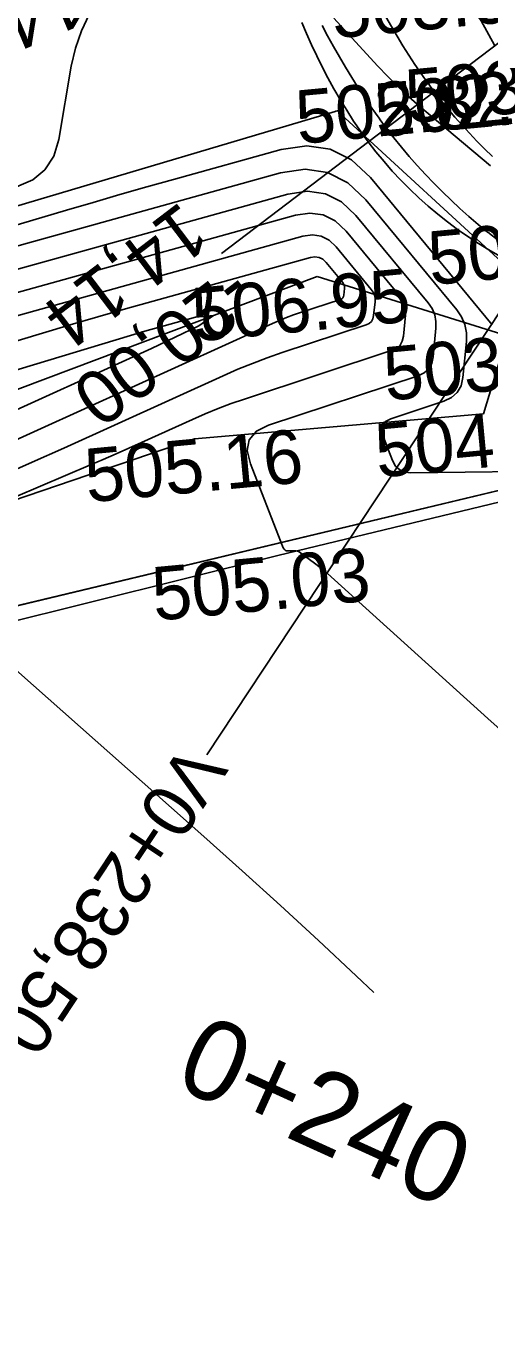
# Model space of a CAD drawing. Extents: x -636600 to -628587, y -1090963 to -1085869.
# Drawn here: x -629615.86 to -629598.5, y -1086782.87 to -1086734.03 of the extents above; entities that cross this region are included whole.
import ezdxf

# ---------------------------------------------------------------- set-up
doc = ezdxf.new("R2010")
doc.units = 0
for name, color, linetype in [('21', 7, 'Continuous'), ('42', 7, 'Continuous'), ('60', 7, 'Continuous'), ('Ex_Major Contours', 7, 'Continuous'), ('Ex_Minor Contours', 7, 'Continuous'), ('HEKTOMETRY20', 7, 'Continuous'), ('HL_BODY', 7, 'Continuous'), ('koty_vše', 7, 'Continuous'), ('PARCELY_NÁVRH_SILNICE_ŽELEZNICE', 7, 'Continuous'), ('POLOMERY', 7, 'Continuous'), ('situace_osa', 7, 'Continuous'), ('situace_těleso', 7, 'Continuous'), ('situace_vozovka', 7, 'Continuous'), ('VRCHOLY', 7, 'Continuous')]:
    doc.layers.add(name, color=color, linetype=linetype)

msp = doc.modelspace()

# ---------------------------------------------------------------- linework, layer by layer
at = {"layer": '21'}
msp.add_line((-629637.797, -1086760.862), (-629581.291, -1086747.343), dxfattribs=at)
at = {"layer": '42'}
for p in [(-629588.405, -1086749.466), (-629627.855, -1086759.127)]:
    msp.add_line(p, (-629606.437, -1086753.817), dxfattribs=at)
at = {"layer": '60'}
for p, q in [((-629604.964, -1086743.384), (-629633.546, -1086754.136)), ((-629597.856, -1086745.6), (-629604.964, -1086743.384)), ((-629598.737, -1086748.525), (-629597.856, -1086745.6)), ((-629598.737, -1086748.525), (-629609.548, -1086749.448)), ((-629609.548, -1086749.448), (-629628.471, -1086755.881))]:
    msp.add_line(p, q, dxfattribs=at)
at = {"layer": 'Ex_Major Contours'}
msp.add_lwpolyline([(-629627.192, -1086746.17), (-629606.059, -1086740.305), (-629605.324, -1086740.196), (-629604.654, -1086740.293), (-629604.049, -1086740.596), (-629603.509, -1086741.107), (-629600.807, -1086744.373), (-629600.66, -1086744.588), (-629600.563, -1086744.817), (-629600.515, -1086745.062), (-629600.516, -1086745.322), (-629600.621, -1086746.392), (-629600.676, -1086746.636), (-629600.788, -1086746.835), (-629600.957, -1086746.988), (-629601.184, -1086747.095), (-629606.779, -1086748.941), (-629607.236, -1086749.168), (-629607.502, -1086749.486), (-629607.577, -1086749.893), (-629607.46, -1086750.39), (-629606.229, -1086753.526), (-629606.201, -1086753.577), (-629606.164, -1086753.613), (-629606.116, -1086753.634), (-629606.059, -1086753.64), (-629605.81, -1086753.637), (-629605.75, -1086753.641), (-629605.692, -1086753.654), (-629605.638, -1086753.677), (-629605.586, -1086753.71), (-629605.013, -1086754.137), (-629604.902, -1086754.221), (-629604.793, -1086754.309), (-629604.686, -1086754.399), (-629604.581, -1086754.491), (-629598.569, -1086759.912), (-629597.531, -1086760.845)], dxfattribs=at)
at = {"layer": 'Ex_Minor Contours'}
for points in [[(-629598.323, -1086734.741), (-629599.53, -1086732.516)], [(-629629.138, -1086743.76), (-629629.131, -1086743.759), (-629627.086, -1086743.261), (-629616.209, -1086740.035), (-629615.609, -1086739.776), (-629615.148, -1086739.394), (-629614.823, -1086738.891), (-629614.636, -1086738.265), (-629614.163, -1086735.518), (-629614.009, -1086734.846), (-629613.785, -1086734.203), (-629613.489, -1086733.59)], [(-629604.336, -1086733.731), (-629602.702, -1086735.506), (-629602.323, -1086735.905), (-629601.932, -1086736.292), (-629601.528, -1086736.666), (-629601.113, -1086737.027), (-629598.471, -1086739.252)], [(-629627.483, -1086744.092), (-629604.287, -1086737.213), (-629604.267, -1086737.207), (-629604.247, -1086737.201), (-629604.206, -1086737.19), (-629604.196, -1086737.188), (-629604.188, -1086737.19), (-629604.18, -1086737.194), (-629604.172, -1086737.2), (-629604.12, -1086737.263), (-629604.109, -1086737.276), (-629604.098, -1086737.289), (-629604.086, -1086737.301), (-629604.074, -1086737.313), (-629597.749, -1086743.12)], [(-629598.415, -1086745.194), (-629602.968, -1086739.691), (-629603.676, -1086739.022), (-629604.469, -1086738.624), (-629605.347, -1086738.497), (-629606.31, -1086738.641), (-629610.333, -1086739.757), (-629611.338, -1086740.039), (-629612.342, -1086740.324), (-629613.345, -1086740.615), (-629614.346, -1086740.909), (-629628.465, -1086745.096)], [(-629617.244, -1086742.542), (-629606.339, -1086739.516), (-629605.416, -1086739.378), (-629604.574, -1086739.5), (-629603.814, -1086739.882), (-629603.136, -1086740.523), (-629599.74, -1086744.627), (-629599.556, -1086744.896), (-629599.434, -1086745.185), (-629599.374, -1086745.493), (-629599.376, -1086745.819), (-629599.508, -1086747.163), (-629599.576, -1086747.47), (-629599.717, -1086747.72), (-629599.93, -1086747.912), (-629600.215, -1086748.047), (-629602.21, -1086748.705), (-629602.407, -1086748.803), (-629602.522, -1086748.94), (-629602.554, -1086749.116), (-629602.504, -1086749.331), (-629602.136, -1086750.267), (-629602.025, -1086750.471), (-629601.873, -1086750.616), (-629601.681, -1086750.702), (-629601.45, -1086750.728), (-629595.361, -1086750.644)], [(-629627.451, -1086747.109), (-629605.778, -1086741.095), (-629605.232, -1086741.013), (-629604.733, -1086741.085), (-629604.284, -1086741.311), (-629603.882, -1086741.69), (-629601.873, -1086744.119), (-629601.764, -1086744.279), (-629601.691, -1086744.45), (-629601.656, -1086744.632), (-629601.657, -1086744.825), (-629601.735, -1086745.62), (-629601.775, -1086745.802), (-629601.859, -1086745.95), (-629601.985, -1086746.064), (-629602.153, -1086746.143), (-629607.686, -1086747.969), (-629608.179, -1086748.139), (-629608.667, -1086748.322), (-629609.151, -1086748.518), (-629609.629, -1086748.727), (-629611.532, -1086749.59), (-629612.008, -1086749.804), (-629612.486, -1086750.015), (-629612.965, -1086750.223), (-629613.445, -1086750.428), (-629617.205, -1086752.019)], [(-629619.351, -1086745.729), (-629605.497, -1086741.884), (-629605.139, -1086741.831), (-629604.813, -1086741.878), (-629604.518, -1086742.026), (-629604.255, -1086742.274), (-629602.939, -1086743.866), (-629602.867, -1086743.97), (-629602.82, -1086744.082), (-629602.796, -1086744.201), (-629602.797, -1086744.328), (-629602.848, -1086744.849), (-629602.875, -1086744.968), (-629602.929, -1086745.065), (-629603.012, -1086745.14), (-629603.122, -1086745.192), (-629606.266, -1086746.229), (-629606.829, -1086746.423), (-629607.385, -1086746.632), (-629607.936, -1086746.855), (-629608.482, -1086747.094), (-629614.449, -1086749.799), (-629615.626, -1086750.328), (-629616.806, -1086750.849)], [(-629618.955, -1086750.728), (-629606.63, -1086745.141), (-629606.372, -1086745.028), (-629606.111, -1086744.922), (-629605.847, -1086744.823), (-629605.581, -1086744.731), (-629604.092, -1086744.24), (-629604.039, -1086744.215), (-629604, -1086744.18), (-629603.974, -1086744.134), (-629603.962, -1086744.078), (-629603.938, -1086743.831), (-629603.937, -1086743.771), (-629603.948, -1086743.715), (-629603.971, -1086743.662), (-629604.005, -1086743.612), (-629604.628, -1086742.858), (-629604.753, -1086742.74), (-629604.892, -1086742.67), (-629605.047, -1086742.648), (-629605.217, -1086742.673), (-629611.096, -1086744.305), (-629612.134, -1086744.596), (-629613.171, -1086744.893), (-629614.205, -1086745.195), (-629615.239, -1086745.503), (-629626.545, -1086748.909)], [(-629626.071, -1086749.849), (-629611.408, -1086745.433), (-629609.517, -1086744.909), (-629608.846, -1086744.842), (-629609.395, -1086745.234), (-629611.163, -1086746.083), (-629624.021, -1086751.912), (-629624.727, -1086752.229), (-629624.846, -1086752.281)], [(-629617.349, -1086757.12), (-629609.204, -1086764.322), (-629607.764, -1086765.605), (-629606.334, -1086766.9), (-629604.914, -1086768.206), (-629603.505, -1086769.524), (-629602.838, -1086770.152)]]:
    msp.add_lwpolyline(points, dxfattribs=at)
at = {"layer": 'HL_BODY'}
msp.add_lwpolyline([(-629600.577, -1086736.478), (-629592.617, -1086730.425)], dxfattribs=at)
at = {"layer": 'PARCELY_NÁVRH_SILNICE_ŽELEZNICE'}
msp.add_lwpolyline([(-629802.466, -1086904.22), (-629795.467, -1086887.891), (-629757.678, -1086833.037), (-629703.236, -1086791.057), (-629672.993, -1086774.454), (-629637.797, -1086760.862), (-629581.291, -1086747.343), (-629570.183, -1086733.728), (-629534.783, -1086714.271), (-629513.759, -1086690.175), (-629479.853, -1086677.398), (-629420.216, -1086653.351), (-629378.239, -1086634.845), (-629337.845, -1086611.877), (-629332.059, -1086607.22)], dxfattribs=at)
at = {"layer": 'POLOMERY'}
msp.add_lwpolyline([(-629600.577, -1086736.478), (-629608.538, -1086742.53)], dxfattribs=at)
at = {"layer": 'situace_osa'}
msp.add_lwpolyline([(-629602.391, -1086733.684), (-629602.185, -1086734.046), (-629601.973, -1086734.405), (-629601.756, -1086734.761), (-629601.533, -1086735.112), (-629601.304, -1086735.46), (-629601.068, -1086735.804), (-629600.826, -1086736.143), (-629600.784, -1086736.201), (-629600.64, -1086736.395), (-629600.577, -1086736.478), (-629600.328, -1086736.799), (-629600.072, -1086737.115), (-629599.809, -1086737.427), (-629599.54, -1086737.732), (-629599.265, -1086738.032), (-629598.984, -1086738.327), (-629598.697, -1086738.616), (-629598.405, -1086738.898)], dxfattribs=at)
at = {"layer": 'situace_těleso'}
msp.add_lwpolyline([(-629598.126, -1086742.623), (-629598.531, -1086742.392), (-629598.918, -1086742.157), (-629598.929, -1086742.149), (-629599.321, -1086741.894), (-629599.704, -1086741.627), (-629600.08, -1086741.348), (-629600.448, -1086741.057), (-629600.807, -1086740.756), (-629601.157, -1086740.443), (-629601.498, -1086740.12), (-629601.829, -1086739.786), (-629602.15, -1086739.443), (-629602.46, -1086739.09), (-629602.76, -1086738.727), (-629603.049, -1086738.356), (-629603.12, -1086738.261), (-629603.284, -1086738.036), (-629603.332, -1086737.969), (-629603.602, -1086737.576), (-629603.846, -1086737.168), (-629604.095, -1086736.768), (-629604.339, -1086736.368), (-629604.562, -1086735.959), (-629604.775, -1086735.548), (-629604.978, -1086735.135), (-629605.172, -1086734.721), (-629605.357, -1086734.306), (-629605.534, -1086733.89)], dxfattribs=at)
at = {"layer": 'situace_vozovka'}
msp.add_lwpolyline([(-629604.78, -1086734.001), (-629604.57, -1086734.394), (-629604.354, -1086734.785), (-629604.131, -1086735.175), (-629603.902, -1086735.563), (-629603.666, -1086735.95), (-629603.423, -1086736.334), (-629603.171, -1086736.715), (-629602.912, -1086737.093), (-629602.645, -1086737.468), (-629602.598, -1086737.532), (-629602.438, -1086737.748), (-629602.369, -1086737.839), (-629602.091, -1086738.197), (-629601.806, -1086738.549), (-629601.514, -1086738.895), (-629601.215, -1086739.235), (-629600.909, -1086739.569), (-629600.596, -1086739.897), (-629600.277, -1086740.218), (-629599.951, -1086740.532), (-629599.619, -1086740.84), (-629599.281, -1086741.141), (-629598.937, -1086741.436), (-629598.587, -1086741.723), (-629598.576, -1086741.731), (-629598.231, -1086742.003)], dxfattribs=at)
at = {"layer": 'VRCHOLY'}
msp.add_lwpolyline([(-629598.047, -1086744.593), (-629609.09, -1086761.268)], dxfattribs=at)

# ---------------------------------------------------------------- texts
at = {"layer": 'HEKTOMETRY20'}
msp.add_text('0+240', height=3, rotation=335.5959, dxfattribs=at).set_placement((-629610.401, -1086773.615))
at = {"layer": 'koty_vše'}
for s, p in [('503.02', (-629604.349, -1086734.488)), ('503.18', (-629601.568, -1086737.662)), ('502.82', (-629602.721, -1086738.182)), ('502.82', (-629605.67, -1086738.438)), ('503.10', (-629600.717, -1086743.709)), ('506.95', (-629609.551, -1086745.822)), ('503.87', (-629602.381, -1086748.033)), ('504.12', (-629602.698, -1086750.905)), ('505.16', (-629613.564, -1086751.833)), ('505.03', (-629611.048, -1086756.257))]:
    msp.add_text(s, height=2, rotation=5.3515, dxfattribs=at).set_placement(p)
at = {"layer": 'POLOMERY'}
for s, rotation, p in [('14,14', 202.9205, (-629614.227, -1086732.003)), ('14,14', 217.2445, (-629610.051, -1086740.54)), ('-20,00', 217.2445, (-629608.235, -1086742.928))]:
    msp.add_text(s, height=2, rotation=rotation, dxfattribs=at).set_placement(p)
at = {"layer": 'VRCHOLY'}
msp.add_text('V0+238,50', height=2, rotation=236.4851, dxfattribs=at).set_placement((-629609.924, -1086760.715))

doc.saveas('drawing.dxf')
